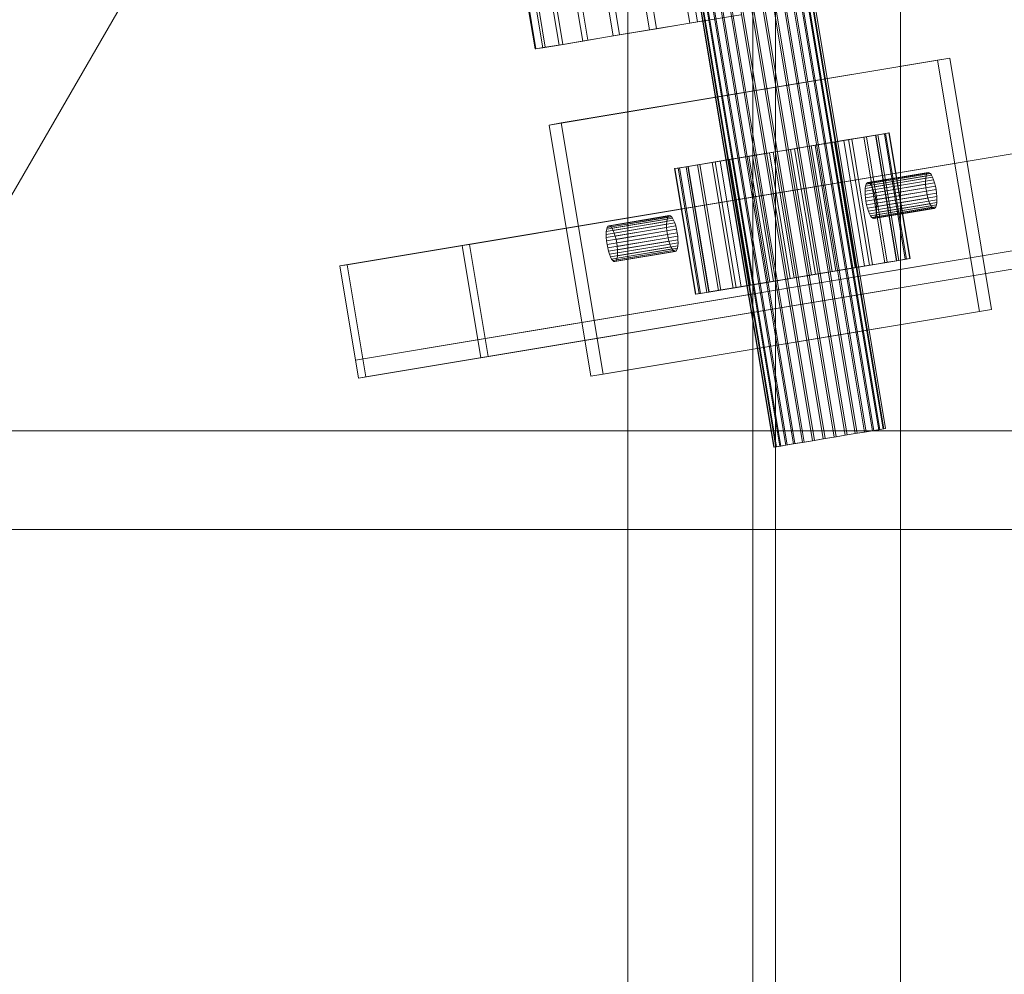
# Model space of a CAD drawing. Header units: millimetres. Extents: x -2233 to 61924, y -68080 to 6847.
# Tile 490 of 656: x 18864 to 19080, y -17870 to -17660. Entities that reach past the tile are written whole.
import ezdxf

# ---------------------------------------------------------------- set-up
doc = ezdxf.new("R2010")
doc.units = ezdxf.units.MM
for name, color, linetype, lineweight in [('superior_C02', 7, 'Continuous', 0), ('superior_C10', 7, 'Continuous', 0), ('superior_C10-C02', 7, 'Continuous', 0)]:
    doc.layers.add(name, color=color, linetype=linetype, lineweight=lineweight)

msp = doc.modelspace()

# ---------------------------------------------------------------- linework, layer by layer
at = {"layer": 'superior_C02'}
for p, q in [((18997.51, -17570), (18997.51, -18430)), ((19025.01, -17570), (19025.01, -18430)), ((19030.01, -18430), (19030.01, -17570)), ((19057.51, -18430), (19057.51, -17570)), ((15575.415, -17750), (24634.01, -17750)), ((24635.508, -17750), (15576.913, -17750)), ((18224.729, -17771.702), (19160.686, -17771.702)), ((19162.465, -17771.702), (18226.507, -17771.702))]:
    msp.add_line(p, q, dxfattribs=at)
at = {"layer": 'superior_C10'}
for p, q in [((18961.069, -17709.247), (27793.93, -16237.104)), ((27795.544, -16236.835), (18962.683, -17708.978)), ((18934.17, -17713.73), (27767.031, -16241.587)), ((27768.645, -16241.318), (18935.784, -17713.461)), ((27798.997, -16257.549), (18966.136, -17729.692)), ((27798.04, -16261.764), (18965.179, -17733.907)), ((18966.793, -17733.638), (27799.654, -16261.495)), ((18937.622, -17734.445), (27770.484, -16262.301)), ((27771.141, -16266.247), (18938.28, -17738.39)), ((18939.894, -17738.121), (27772.755, -16265.978)), ((18965.724, -17247.195), (19049.568, -17750.256)), ((18966.074, -17247.137), (19049.917, -17750.198)), ((18967.465, -17246.905), (19051.308, -17749.966)), ((18967.751, -17246.857), (19051.595, -17749.918)), ((18968.844, -17246.675), (19052.687, -17749.736)), ((18969.057, -17246.64), (19052.9, -17749.701)), ((18969.81, -17246.514), (19053.653, -17749.575)), ((18969.941, -17246.492), (19053.784, -17749.553)), ((18970.325, -17246.428), (19054.168, -17749.489)), ((18970.369, -17246.421), (19054.212, -17749.482)), ((18952.068, -17249.471), (19035.911, -17752.532)), ((18952.466, -17249.405), (19036.31, -17752.466)), ((18954.283, -17249.102), (19038.127, -17752.163)), ((18954.716, -17249.03), (19038.559, -17752.091)), ((18956.645, -17248.708), (19040.489, -17751.769)), ((18957.095, -17248.633), (19040.938, -17751.694)), ((18959.062, -17248.306), (19042.905, -17751.367)), ((18959.511, -17248.231), (19043.355, -17751.292)), ((18961.441, -17247.909), (19045.284, -17750.97)), ((18961.873, -17247.837), (19045.717, -17750.898)), ((18963.69, -17247.534), (19047.534, -17750.595)), ((18964.089, -17247.468), (19047.932, -17750.529)), ((18945.788, -17250.518), (19029.631, -17753.579)), ((18945.832, -17250.511), (19029.675, -17753.572)), ((19030.059, -17753.508), (18946.216, -17250.447)), ((18946.347, -17250.425), (19030.19, -17753.486)), ((18947.1, -17250.299), (19030.943, -17753.36)), ((18947.313, -17250.264), (19031.156, -17753.325)), ((18948.405, -17250.082), (19032.249, -17753.143)), ((18948.692, -17250.034), (19032.535, -17753.095)), ((18950.083, -17249.802), (19033.926, -17752.863)), ((18950.432, -17249.744), (19034.276, -17752.805)), ((18958.517, -17344.707), (19011.125, -17660.353)), ((18960.247, -17344.419), (19012.854, -17660.065)), ((18949.654, -17346.184), (19002.262, -17661.83)), ((18951.248, -17345.918), (19003.856, -17661.564)), ((18935.005, -17348.626), (18987.612, -17664.272)), ((18936.151, -17348.434), (18988.759, -17664.081)), ((18941.715, -17347.507), (18994.323, -17663.153)), ((18943.112, -17347.274), (18995.72, -17662.92)), ((18924.534, -17350.371), (18977.141, -17666.017)), ((18924.711, -17350.341), (18977.318, -17665.987)), ((18978.853, -17665.731), (18926.246, -17350.085)), ((18926.77, -17349.998), (18979.378, -17665.644)), ((18929.781, -17349.496), (18982.389, -17665.142)), ((18930.633, -17349.354), (18983.241, -17665)), ((19022.37, -17658.479), (19012.854, -17660.065)), ((19002.262, -17661.83), (19011.125, -17660.353)), ((19012.854, -17660.065), (19003.856, -17661.564)), ((19011.125, -17660.353), (19020.571, -17658.778)), ((18995.72, -17662.92), (18988.759, -17664.081)), ((18994.323, -17663.153), (19002.262, -17661.83)), ((19003.856, -17661.564), (18995.72, -17662.92)), ((18978.853, -17665.731), (18982.389, -17665.142)), ((18983.241, -17665), (18979.378, -17665.644)), ((18982.389, -17665.142), (18987.612, -17664.272)), ((18988.759, -17664.081), (18983.241, -17665)), ((18987.612, -17664.272), (18994.323, -17663.153)), ((18977.141, -17666.017), (18978.853, -17665.731)), ((18977.318, -17665.987), (18977.141, -17666.017)), ((18979.378, -17665.644), (18977.318, -17665.987)), ((18980.206, -17682.74), (19065.617, -17668.505)), ((19068.307, -17668.057), (18982.896, -17682.292)), ((19068.307, -17668.057), (19065.617, -17668.505)), ((19065.617, -17668.505), (19074.823, -17723.743)), ((19077.513, -17723.295), (19068.307, -17668.057)), ((18980.206, -17682.74), (18982.896, -17682.292)), ((18982.896, -17682.292), (18992.103, -17737.53)), ((18989.413, -17737.978), (18980.206, -17682.74)), ((19053.925, -17684.647), (19052.07, -17684.956)), ((19052.479, -17684.888), (19054.176, -17684.605)), ((19054.913, -17684.482), (19053.925, -17684.647)), ((19053.925, -17684.647), (19058.528, -17712.266)), ((19054.176, -17684.605), (19054.998, -17684.468)), ((19054.176, -17684.605), (19058.78, -17712.224)), ((19054.998, -17684.468), (19054.913, -17684.482)), ((19054.913, -17684.482), (19059.516, -17712.101)), ((19054.998, -17684.468), (19059.601, -17712.087)), ((19010.821, -17691.831), (19044.985, -17686.137)), ((19051.979, -17684.971), (19017.815, -17690.665)), ((19042.175, -17686.605), (19037.856, -17687.325)), ((19038.686, -17687.187), (19042.94, -17686.478)), ((19046.081, -17685.954), (19042.175, -17686.605)), ((19042.175, -17686.605), (19046.779, -17714.224)), ((19042.94, -17686.478), (19046.751, -17685.843)), ((19042.94, -17686.478), (19047.544, -17714.097)), ((19051.979, -17684.971), (19044.985, -17686.137)), ((19044.985, -17686.137), (19049.589, -17713.756)), ((19049.422, -17685.398), (19046.081, -17685.954)), ((19046.081, -17685.954), (19050.684, -17713.574)), ((19046.751, -17685.843), (19049.972, -17685.306)), ((19046.751, -17685.843), (19051.354, -17713.462)), ((19052.07, -17684.956), (19049.422, -17685.398)), ((19049.422, -17685.398), (19054.025, -17713.017)), ((19049.972, -17685.306), (19052.479, -17684.888)), ((19049.972, -17685.306), (19054.575, -17712.925)), ((19056.582, -17712.59), (19051.979, -17684.971)), ((19052.07, -17684.956), (19056.674, -17712.575)), ((19052.479, -17684.888), (19057.082, -17712.507)), ((19028.649, -17688.86), (19024.114, -17689.616)), ((19024.944, -17689.477), (19029.512, -17688.716)), ((19033.289, -17688.087), (19028.649, -17688.86)), ((19028.649, -17688.86), (19033.252, -17716.479)), ((19029.512, -17688.716), (19034.152, -17687.943)), ((19029.512, -17688.716), (19034.115, -17716.335)), ((19037.856, -17687.325), (19033.289, -17688.087)), ((19033.289, -17688.087), (19037.892, -17715.706)), ((19034.152, -17687.943), (19038.686, -17687.187)), ((19034.152, -17687.943), (19038.755, -17715.562)), ((19037.856, -17687.325), (19042.459, -17714.944)), ((19038.686, -17687.187), (19043.289, -17714.806)), ((19010.821, -17691.831), (19017.815, -17690.665)), ((19016.049, -17690.96), (19012.828, -17691.497)), ((19013.379, -17691.405), (19016.72, -17690.848)), ((19019.86, -17690.325), (19016.049, -17690.96)), ((19016.049, -17690.96), (19020.652, -17718.579)), ((19016.72, -17690.848), (19020.625, -17690.197)), ((19016.72, -17690.848), (19021.323, -17718.467)), ((19017.815, -17690.665), (19022.418, -17718.284)), ((19024.114, -17689.616), (19019.86, -17690.325)), ((19019.86, -17690.325), (19024.463, -17717.944)), ((19020.625, -17690.197), (19024.944, -17689.477)), ((19020.625, -17690.197), (19025.228, -17717.816)), ((19024.114, -17689.616), (19028.717, -17717.235)), ((19024.944, -17689.477), (19029.548, -17717.096)), ((19008.624, -17692.197), (19007.802, -17692.334)), ((19007.802, -17692.334), (19007.887, -17692.32)), ((19007.802, -17692.334), (19012.405, -17719.953)), ((19007.887, -17692.32), (19008.876, -17692.155)), ((19007.887, -17692.32), (19012.49, -17719.939)), ((19010.321, -17691.914), (19008.624, -17692.197)), ((19013.227, -17719.816), (19008.624, -17692.197)), ((19008.876, -17692.155), (19010.73, -17691.846)), ((19008.876, -17692.155), (19013.479, -17719.774)), ((19012.828, -17691.497), (19010.321, -17691.914)), ((19010.321, -17691.914), (19014.924, -17719.533)), ((19010.73, -17691.846), (19013.379, -17691.405)), ((19010.73, -17691.846), (19015.333, -17719.465)), ((19015.424, -17719.45), (19010.821, -17691.831)), ((19012.828, -17691.497), (19017.431, -17719.116)), ((19013.379, -17691.405), (19017.982, -17719.024)), ((19063.387, -17693.286), (19050.101, -17695.5)), ((19063.585, -17693.175), (19050.298, -17695.389)), ((19063.807, -17693.216), (19050.521, -17695.43)), ((19064.046, -17693.407), (19050.76, -17695.621)), ((19063.223, -17693.544), (19063.387, -17693.286)), ((19063.387, -17693.286), (19063.585, -17693.175)), ((19063.585, -17693.175), (19063.807, -17693.216)), ((19063.807, -17693.216), (19064.046, -17693.407)), ((19064.046, -17693.407), (19064.293, -17693.74)), ((19062.982, -17695.078), (19049.696, -17697.292)), ((19063.016, -17694.458), (19049.73, -17696.672)), ((19063.098, -17693.94), (19049.812, -17696.154)), ((19063.223, -17693.544), (19049.937, -17695.758)), ((19050.101, -17695.5), (19049.937, -17695.758)), ((19050.298, -17695.389), (19050.101, -17695.5)), ((19050.521, -17695.43), (19050.298, -17695.389)), ((19050.76, -17695.621), (19050.521, -17695.43)), ((19064.293, -17693.74), (19051.007, -17695.955)), ((19064.538, -17694.204), (19051.252, -17696.418)), ((19064.771, -17694.78), (19051.485, -17696.994)), ((19064.985, -17695.445), (19051.699, -17697.659)), ((19062.982, -17695.078), (19063.016, -17694.458)), ((19062.996, -17695.776), (19062.982, -17695.078)), ((19063.016, -17694.458), (19063.098, -17693.94)), ((19063.098, -17693.94), (19063.223, -17693.544)), ((19064.293, -17693.74), (19064.538, -17694.204)), ((19064.538, -17694.204), (19064.771, -17694.78)), ((19064.771, -17694.78), (19064.985, -17695.445)), ((19064.985, -17695.445), (19065.169, -17696.175)), ((19049.73, -17696.672), (19049.696, -17697.292)), ((19049.696, -17697.292), (19049.71, -17697.991)), ((19062.996, -17695.776), (19049.71, -17697.991)), ((19049.812, -17696.154), (19049.73, -17696.672)), ((19063.059, -17696.527), (19049.773, -17698.741)), ((19049.937, -17695.758), (19049.812, -17696.154)), ((19063.166, -17697.3), (19049.88, -17699.514)), ((19051.007, -17695.955), (19050.76, -17695.621)), ((19051.252, -17696.418), (19051.007, -17695.955)), ((19051.485, -17696.994), (19051.252, -17696.418)), ((19051.699, -17697.659), (19051.485, -17696.994)), ((19051.883, -17698.389), (19051.699, -17697.659)), ((19065.169, -17696.175), (19051.883, -17698.389)), ((19065.318, -17696.941), (19052.032, -17699.156)), ((19065.426, -17697.715), (19052.14, -17699.929)), ((19063.059, -17696.527), (19062.996, -17695.776)), ((19063.166, -17697.3), (19063.059, -17696.527)), ((19063.315, -17698.066), (19063.166, -17697.3)), ((19065.169, -17696.175), (19065.318, -17696.941)), ((19065.318, -17696.941), (19065.426, -17697.715)), ((19065.426, -17697.715), (19065.488, -17698.465)), ((19049.71, -17697.991), (19049.773, -17698.741)), ((19049.773, -17698.741), (19049.88, -17699.514)), ((19049.88, -17699.514), (19050.029, -17700.281)), ((19063.315, -17698.066), (19050.029, -17700.281)), ((19063.5, -17698.796), (19050.214, -17701.011)), ((19063.713, -17699.462), (19050.427, -17701.676)), ((19052.032, -17699.156), (19051.883, -17698.389)), ((19052.14, -17699.929), (19052.032, -17699.156)), ((19065.468, -17699.784), (19052.182, -17701.998)), ((19065.488, -17698.465), (19052.202, -17700.679)), ((19065.502, -17699.164), (19052.216, -17701.378)), ((19063.5, -17698.796), (19063.315, -17698.066)), ((19063.713, -17699.462), (19063.5, -17698.796)), ((19063.946, -17700.037), (19063.713, -17699.462)), ((19065.468, -17699.784), (19065.387, -17700.302)), ((19065.502, -17699.164), (19065.468, -17699.784)), ((19065.488, -17698.465), (19065.502, -17699.164)), ((19050.029, -17700.281), (19050.214, -17701.011)), ((19050.214, -17701.011), (19050.427, -17701.676)), ((19050.427, -17701.676), (19050.66, -17702.252)), ((19063.946, -17700.037), (19050.66, -17702.252)), ((19064.191, -17700.501), (19050.905, -17702.715)), ((19064.438, -17700.835), (19051.152, -17703.049)), ((19064.677, -17701.025), (19051.391, -17703.24)), ((19051.614, -17703.281), (19064.9, -17701.066)), ((19065.097, -17700.955), (19051.811, -17703.17)), ((19065.261, -17700.697), (19051.975, -17702.912)), ((19065.387, -17700.302), (19052.101, -17702.516)), ((19052.101, -17702.516), (19052.182, -17701.998)), ((19052.202, -17700.679), (19052.14, -17699.929)), ((19052.182, -17701.998), (19052.216, -17701.378)), ((19052.216, -17701.378), (19052.202, -17700.679)), ((19064.191, -17700.501), (19063.946, -17700.037)), ((19064.438, -17700.835), (19064.191, -17700.501)), ((19064.677, -17701.025), (19064.438, -17700.835)), ((19064.9, -17701.066), (19064.677, -17701.025)), ((19065.097, -17700.955), (19064.9, -17701.066)), ((19065.261, -17700.697), (19065.097, -17700.955)), ((19065.387, -17700.302), (19065.261, -17700.697)), ((19006.076, -17703.948), (18992.79, -17706.162)), ((19006.157, -17703.43), (18992.871, -17705.644)), ((19006.282, -17703.034), (18992.996, -17705.249)), ((19006.447, -17702.776), (18993.161, -17704.99)), ((19006.644, -17702.665), (18993.358, -17704.88)), ((19006.867, -17702.706), (18993.581, -17704.92)), ((19007.106, -17702.897), (18993.82, -17705.111)), ((19007.353, -17703.231), (18994.067, -17705.445)), ((19007.598, -17703.694), (18994.311, -17705.908)), ((19006.042, -17704.568), (19006.076, -17703.948)), ((19006.076, -17703.948), (19006.157, -17703.43)), ((19006.157, -17703.43), (19006.282, -17703.034)), ((19006.282, -17703.034), (19006.447, -17702.776)), ((19006.447, -17702.776), (19006.644, -17702.665)), ((19006.644, -17702.665), (19006.867, -17702.706)), ((19006.867, -17702.706), (19007.106, -17702.897)), ((19007.106, -17702.897), (19007.353, -17703.231)), ((19007.353, -17703.231), (19007.598, -17703.694)), ((19007.598, -17703.694), (19007.831, -17704.27)), ((19050.66, -17702.252), (19050.905, -17702.715)), ((19050.905, -17702.715), (19051.152, -17703.049)), ((19051.152, -17703.049), (19051.391, -17703.24)), ((19051.391, -17703.24), (19051.614, -17703.281)), ((19051.614, -17703.281), (19051.811, -17703.17)), ((19051.811, -17703.17), (19051.975, -17702.912)), ((19051.975, -17702.912), (19052.101, -17702.516)), ((19006.042, -17704.568), (18992.756, -17706.782)), ((18992.79, -17706.162), (18992.756, -17706.782)), ((19006.056, -17705.267), (18992.77, -17707.481)), ((18992.871, -17705.644), (18992.79, -17706.162)), ((19006.118, -17706.017), (18992.832, -17708.231)), ((18992.996, -17705.249), (18992.871, -17705.644)), ((18993.161, -17704.99), (18992.996, -17705.249)), ((18993.358, -17704.88), (18993.161, -17704.99)), ((18993.581, -17704.92), (18993.358, -17704.88)), ((18993.82, -17705.111), (18993.581, -17704.92)), ((18994.067, -17705.445), (18993.82, -17705.111)), ((18994.311, -17705.908), (18994.067, -17705.445)), ((18994.545, -17706.484), (18994.311, -17705.908)), ((19007.831, -17704.27), (18994.545, -17706.484)), ((19008.044, -17704.935), (18994.758, -17707.15)), ((19008.229, -17705.665), (18994.943, -17707.879)), ((19006.056, -17705.267), (19006.042, -17704.568)), ((19006.118, -17706.017), (19006.056, -17705.267)), ((19006.226, -17706.79), (19006.118, -17706.017)), ((19007.831, -17704.27), (19008.044, -17704.935)), ((19008.044, -17704.935), (19008.229, -17705.665)), ((19008.229, -17705.665), (19008.378, -17706.431)), ((18992.756, -17706.782), (18992.77, -17707.481)), ((18992.77, -17707.481), (18992.832, -17708.231)), ((18992.832, -17708.231), (18992.94, -17709.004)), ((19006.226, -17706.79), (18992.94, -17709.004)), ((19006.375, -17707.556), (18993.089, -17709.771)), ((19006.559, -17708.286), (18993.273, -17710.501)), ((18994.758, -17707.15), (18994.545, -17706.484)), ((18994.943, -17707.879), (18994.758, -17707.15)), ((18995.092, -17708.646), (18994.943, -17707.879)), ((19008.378, -17706.431), (18995.092, -17708.646)), ((19008.485, -17707.205), (18995.199, -17709.419)), ((19008.547, -17707.955), (18995.261, -17710.169)), ((19006.375, -17707.556), (19006.226, -17706.79)), ((19006.559, -17708.286), (19006.375, -17707.556)), ((19006.772, -17708.952), (19006.559, -17708.286)), ((19008.378, -17706.431), (19008.485, -17707.205)), ((19008.485, -17707.205), (19008.547, -17707.955)), ((19008.547, -17707.955), (19008.562, -17708.654)), ((18961.069, -17709.247), (18962.683, -17708.978)), ((18965.179, -17733.907), (18961.069, -17709.247)), ((18962.683, -17708.978), (18966.793, -17733.638)), ((18992.94, -17709.004), (18993.089, -17709.771)), ((18993.089, -17709.771), (18993.273, -17710.501)), ((18993.273, -17710.501), (18993.486, -17711.166)), ((19006.772, -17708.952), (18993.486, -17711.166)), ((19007.006, -17709.528), (18993.72, -17711.742)), ((19007.251, -17709.991), (18993.965, -17712.205)), ((19007.498, -17710.325), (18994.211, -17712.539)), ((19007.737, -17710.516), (18994.451, -17712.73)), ((18994.673, -17712.771), (19007.959, -17710.556)), ((19008.157, -17710.446), (18994.87, -17712.66)), ((19008.321, -17710.187), (18995.035, -17712.402)), ((18995.199, -17709.419), (18995.092, -17708.646)), ((19008.446, -17709.792), (18995.16, -17712.006)), ((18995.261, -17710.169), (18995.199, -17709.419)), ((19008.528, -17709.274), (18995.241, -17711.488)), ((18995.276, -17710.868), (18995.261, -17710.169)), ((19008.562, -17708.654), (18995.276, -17710.868)), ((19007.006, -17709.528), (19006.772, -17708.952)), ((19007.251, -17709.991), (19007.006, -17709.528)), ((19007.498, -17710.325), (19007.251, -17709.991)), ((19007.737, -17710.516), (19007.498, -17710.325)), ((19007.959, -17710.556), (19007.737, -17710.516)), ((19008.157, -17710.446), (19007.959, -17710.556)), ((19008.321, -17710.187), (19008.157, -17710.446)), ((19008.446, -17709.792), (19008.321, -17710.187)), ((19008.528, -17709.274), (19008.446, -17709.792)), ((19008.562, -17708.654), (19008.528, -17709.274)), ((18993.486, -17711.166), (18993.72, -17711.742)), ((18993.72, -17711.742), (18993.965, -17712.205)), ((18993.965, -17712.205), (18994.211, -17712.539)), ((18994.211, -17712.539), (18994.451, -17712.73)), ((18994.451, -17712.73), (18994.673, -17712.771)), ((18994.673, -17712.771), (18994.87, -17712.66)), ((18994.87, -17712.66), (18995.035, -17712.402)), ((18995.035, -17712.402), (18995.16, -17712.006)), ((18995.16, -17712.006), (18995.241, -17711.488)), ((18995.241, -17711.488), (18995.276, -17710.868)), ((19022.418, -17718.284), (19056.582, -17712.59)), ((19049.589, -17713.756), (19056.582, -17712.59)), ((19054.025, -17713.017), (19056.674, -17712.575)), ((19057.082, -17712.507), (19054.575, -17712.925)), ((19056.674, -17712.575), (19058.528, -17712.266)), ((19058.78, -17712.224), (19057.082, -17712.507)), ((19058.528, -17712.266), (19059.516, -17712.101)), ((19059.601, -17712.087), (19058.78, -17712.224)), ((19059.516, -17712.101), (19059.601, -17712.087)), ((18934.17, -17713.73), (18935.784, -17713.461)), ((18938.28, -17738.39), (18934.17, -17713.73)), ((18935.784, -17713.461), (18939.894, -17738.121)), ((19049.589, -17713.756), (19015.424, -17719.45)), ((19037.892, -17715.706), (19042.459, -17714.944)), ((19043.289, -17714.806), (19038.755, -17715.562)), ((19042.459, -17714.944), (19046.779, -17714.224)), ((19047.544, -17714.097), (19043.289, -17714.806)), ((19046.779, -17714.224), (19050.684, -17713.574)), ((19051.354, -17713.462), (19047.544, -17714.097)), ((19050.684, -17713.574), (19054.025, -17713.017)), ((19054.575, -17712.925), (19051.354, -17713.462)), ((19029.548, -17717.096), (19025.228, -17717.816)), ((19028.717, -17717.235), (19033.252, -17716.479)), ((19034.115, -17716.335), (19029.548, -17717.096)), ((19033.252, -17716.479), (19037.892, -17715.706)), ((19038.755, -17715.562), (19034.115, -17716.335)), ((19014.924, -17719.533), (19017.431, -17719.116)), ((19017.982, -17719.024), (19015.333, -17719.465)), ((19015.424, -17719.45), (19022.418, -17718.284)), ((19017.431, -17719.116), (19020.652, -17718.579)), ((19021.323, -17718.467), (19017.982, -17719.024)), ((19020.652, -17718.579), (19024.463, -17717.944)), ((19025.228, -17717.816), (19021.323, -17718.467)), ((19024.463, -17717.944), (19028.717, -17717.235)), ((19012.405, -17719.953), (19013.227, -17719.816)), ((19012.49, -17719.939), (19012.405, -17719.953)), ((19013.479, -17719.774), (19012.49, -17719.939)), ((19013.227, -17719.816), (19014.924, -17719.533)), ((19015.333, -17719.465), (19013.479, -17719.774)), ((18992.103, -17737.53), (19077.513, -17723.295)), ((19074.823, -17723.743), (19077.513, -17723.295)), ((19074.823, -17723.743), (18989.413, -17737.978)), ((18937.622, -17734.445), (18966.136, -17729.692)), ((18966.136, -17729.692), (18966.793, -17733.638)), ((18938.28, -17738.39), (18937.622, -17734.445)), ((18938.28, -17738.39), (18966.793, -17733.638)), ((18965.179, -17733.907), (18966.793, -17733.638)), ((18938.28, -17738.39), (18939.894, -17738.121)), ((18989.413, -17737.978), (18992.103, -17737.53)), ((19052.9, -17749.701), (19051.595, -17749.918)), ((19052.687, -17749.736), (19053.653, -17749.575)), ((19053.784, -17749.553), (19052.9, -17749.701)), ((19053.653, -17749.575), (19054.168, -17749.489)), ((19054.212, -17749.482), (19053.784, -17749.553)), ((19054.168, -17749.489), (19054.212, -17749.482)), ((19038.127, -17752.163), (19040.489, -17751.769)), ((19040.938, -17751.694), (19038.559, -17752.091)), ((19040.489, -17751.769), (19042.905, -17751.367)), ((19043.355, -17751.292), (19040.938, -17751.694)), ((19042.905, -17751.367), (19045.284, -17750.97)), ((19045.717, -17750.898), (19043.355, -17751.292)), ((19045.284, -17750.97), (19047.534, -17750.595)), ((19047.932, -17750.529), (19045.717, -17750.898)), ((19047.534, -17750.595), (19049.568, -17750.256)), ((19049.917, -17750.198), (19047.932, -17750.529)), ((19049.568, -17750.256), (19051.308, -17749.966)), ((19051.595, -17749.918), (19049.917, -17750.198)), ((19051.308, -17749.966), (19052.687, -17749.736)), ((19029.631, -17753.579), (19030.059, -17753.508)), ((19029.675, -17753.572), (19029.631, -17753.579)), ((19030.19, -17753.486), (19029.675, -17753.572)), ((19030.059, -17753.508), (19030.943, -17753.36)), ((19031.156, -17753.325), (19030.19, -17753.486)), ((19030.943, -17753.36), (19032.249, -17753.143)), ((19032.535, -17753.095), (19031.156, -17753.325)), ((19032.249, -17753.143), (19033.926, -17752.863)), ((19034.276, -17752.805), (19032.535, -17753.095)), ((19033.926, -17752.863), (19035.911, -17752.532)), ((19036.31, -17752.466), (19034.276, -17752.805)), ((19035.911, -17752.532), (19038.127, -17752.163)), ((19038.559, -17752.091), (19036.31, -17752.466))]:
    msp.add_line(p, q, dxfattribs=at)
at = {"layer": 'superior_C10-C02'}
msp.add_line((18739.367, -17910), (18902.742, -17627.727), dxfattribs=at)

doc.saveas('drawing.dxf')
